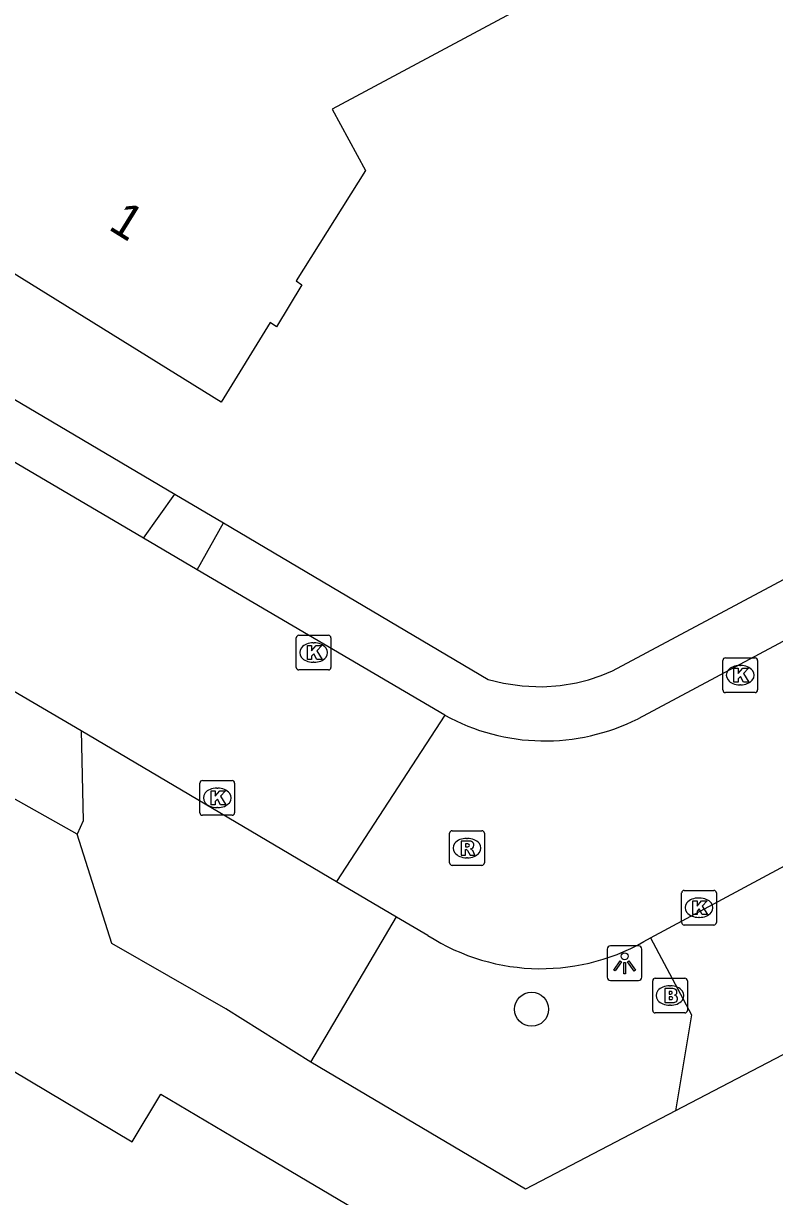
# Model space of a CAD drawing. Extents: x 157321 to 158827, y 386650 to 388532.
# Drawn here: x 158128.09 to 158149.73, y 387240.33 to 387274.15 of the extents above; entities that cross this region are included whole.
import ezdxf

# ---------------------------------------------------------------- set-up
doc = ezdxf.new("R2010")
doc.units = 0
for name, color, linetype in [('IMGEO_Boom', 7, 'Continuous'), ('IMGEO_Brandkraan', 7, 'Continuous'), ('IMGEO_Groenvoorziening', 7, 'Continuous'), ('IMGEO_Kolk', 7, 'Continuous'), ('IMGEO_Lichtpunt', 7, 'Continuous'), ('IMGEO_Pand', 7, 'Continuous'), ('IMGEO_Pand_nummerreeks', 7, 'Continuous'), ('IMGEO_Rijbaan_lokaal_gesloten', 7, 'Continuous'), ('IMGEO_Rioolput', 7, 'Continuous'), ('IMGEO_Voetpad_open', 7, 'Continuous')]:
    doc.layers.add(name, color=color, linetype=linetype)

msp = doc.modelspace()

# ---------------------------------------------------------------- linework, layer by layer
at = {"layer": 'IMGEO_Boom'}
msp.add_circle((158142.733, 387245.73), 0.489, dxfattribs=at)
at = {"layer": 'IMGEO_Brandkraan'}
for p, q in [((158146.221, 387245.699), (158146.221, 387246.551)), ((158146.296, 387246.625), (158147.148, 387246.625)), ((158147.222, 387246.551), (158147.222, 387245.699)), ((158146.709, 387246.405), (158146.734, 387246.405)), ((158146.732, 387245.845), (158146.707, 387245.845)), ((158147.148, 387245.625), (158146.296, 387245.625))]:
    msp.add_line(p, q, dxfattribs=at)
for points in [[(158146.221, 387245.699), (158146.221, 387246.551)], [(158146.296, 387246.625), (158147.148, 387246.625)], [(158147.222, 387246.551), (158147.222, 387245.699)], [(158146.569, 387246.325), (158146.569, 387245.925), (158146.782, 387245.925)], [(158146.8, 387246.325), (158146.569, 387246.325)], [(158146.748, 387246.244), (158146.694, 387246.244), (158146.694, 387246.168)], [(158146.694, 387246.168), (158146.747, 387246.168)], [(158146.756, 387246.092), (158146.694, 387246.092), (158146.694, 387246.011)], [(158146.694, 387246.011), (158146.756, 387246.011)], [(158147.148, 387245.625), (158146.296, 387245.625)]]:
    msp.add_lwpolyline(points, dxfattribs=at)
for centre, radius, start, end in [((158146.298, 387246.549), 0.0765, 91.552, 178.448), ((158146.298, 387246.549), 0.0765, 91.552, 178.448), ((158147.146, 387246.549), 0.0765, 1.552, 88.448), ((158147.146, 387246.549), 0.0765, 1.552, 88.448), ((158146.749, 387246.206), 0.0379, 267.8285, 90.9355), ((158146.757, 387246.051), 0.0404, 269.8759, 90.5077), ((158146.804, 387246.18), 0.145, 59.4692, 91.5367), ((158146.829, 387246.227), 0.0922, 285.5137, 58.1501), ((158146.834, 387246.035), 0.105, 301.3115, 78.989), ((158146.788, 387246.176), 0.251, 268.6676, 293.5347), ((158146.298, 387245.701), 0.0765, 181.552, 268.448), ((158146.298, 387245.701), 0.0765, 181.552, 268.448), ((158147.146, 387245.701), 0.0765, 271.552, 358.448), ((158147.146, 387245.701), 0.0765, 271.552, 358.448)]:
    msp.add_arc(centre, radius, start, end, dxfattribs=at)
for centre, major_axis, ratio, start_param, end_param in [((158146.708, 387246.125), (-0.387, 0.002), 0.722429, 4.712389, 7.853982), ((158146.733, 387246.125), (-0.39, 0.002), 0.717154, 1.570796, 4.712389)]:
    msp.add_ellipse(centre, major_axis=major_axis, ratio=ratio, start_param=start_param, end_param=end_param, dxfattribs=at)
at = {"layer": 'IMGEO_Groenvoorziening'}
for points in [[(158133.856, 387259.753), (158141.485, 387255.24), (158141.925, 387255.13), (158142.462, 387255.05), (158143.044, 387255.028), (158143.554, 387255.063), (158144.024, 387255.141), (158144.371, 387255.228), (158144.733, 387255.347), (158145.065, 387255.483), (158167.358, 387267.403)], [(158123.143, 387266.089), (158132.459, 387260.579)], [(158129.644, 387250.774), (158120.736, 387255.785)], [(158146.877, 387242.804), (158142.561, 387240.549), (158136.377, 387244.205)]]:
    msp.add_lwpolyline(points, dxfattribs=at)
at = {"layer": 'IMGEO_Kolk'}
for p, q in [((158135.952, 387255.586), (158135.952, 387256.438)), ((158136.027, 387256.512), (158136.879, 387256.512)), ((158136.44, 387256.292), (158136.465, 387256.292)), ((158136.953, 387256.438), (158136.953, 387255.586)), ((158136.463, 387255.732), (158136.438, 387255.732)), ((158148.242, 387254.934), (158148.242, 387255.786)), ((158148.317, 387255.86), (158149.169, 387255.86)), ((158148.73, 387255.64), (158148.755, 387255.64)), ((158149.243, 387255.786), (158149.243, 387254.934)), ((158136.879, 387255.512), (158136.027, 387255.512)), ((158148.753, 387255.08), (158148.728, 387255.08)), ((158149.169, 387254.86), (158148.317, 387254.86)), ((158133.176, 387251.397), (158133.176, 387252.249)), ((158133.251, 387252.323), (158134.103, 387252.323)), ((158134.177, 387252.249), (158134.177, 387251.397)), ((158133.664, 387252.103), (158133.689, 387252.103)), ((158133.687, 387251.543), (158133.662, 387251.543)), ((158134.103, 387251.323), (158133.251, 387251.323)), ((158147.131, 387249.158), (158147.983, 387249.158)), ((158147.056, 387248.232), (158147.056, 387249.084)), ((158147.544, 387248.938), (158147.569, 387248.938)), ((158148.057, 387249.084), (158148.057, 387248.232)), ((158147.983, 387248.158), (158147.131, 387248.158)), ((158147.567, 387248.378), (158147.542, 387248.378))]:
    msp.add_line(p, q, dxfattribs=at)
for points in [[(158135.952, 387255.586), (158135.952, 387256.438)], [(158136.027, 387256.512), (158136.879, 387256.512)], [(158136.953, 387256.438), (158136.953, 387255.586)], [(158136.273, 387256.212), (158136.396, 387256.212), (158136.396, 387256.061), (158136.526, 387256.212), (158136.69, 387256.212), (158136.544, 387256.061), (158136.697, 387255.812), (158136.545, 387255.812), (158136.46, 387255.976), (158136.396, 387255.909), (158136.396, 387255.812), (158136.273, 387255.812), (158136.273, 387256.212)], [(158148.242, 387254.934), (158148.242, 387255.786)], [(158148.317, 387255.86), (158149.169, 387255.86)], [(158148.563, 387255.56), (158148.686, 387255.56), (158148.686, 387255.409), (158148.816, 387255.56), (158148.98, 387255.56), (158148.834, 387255.409), (158148.987, 387255.16), (158148.835, 387255.16), (158148.75, 387255.324), (158148.686, 387255.257), (158148.686, 387255.16), (158148.563, 387255.16), (158148.563, 387255.56)], [(158149.243, 387255.786), (158149.243, 387254.934)], [(158136.879, 387255.512), (158136.027, 387255.512)], [(158149.169, 387254.86), (158148.317, 387254.86)], [(158133.176, 387251.397), (158133.176, 387252.249)], [(158133.251, 387252.323), (158134.103, 387252.323)], [(158134.177, 387252.249), (158134.177, 387251.397)], [(158133.497, 387252.023), (158133.62, 387252.023), (158133.62, 387251.872), (158133.75, 387252.023), (158133.914, 387252.023), (158133.768, 387251.872), (158133.921, 387251.623), (158133.769, 387251.623), (158133.684, 387251.787), (158133.62, 387251.72), (158133.62, 387251.623), (158133.497, 387251.623), (158133.497, 387252.023)], [(158134.103, 387251.323), (158133.251, 387251.323)], [(158147.131, 387249.158), (158147.983, 387249.158)], [(158147.056, 387248.232), (158147.056, 387249.084)], [(158147.377, 387248.858), (158147.5, 387248.858), (158147.5, 387248.707), (158147.63, 387248.858), (158147.794, 387248.858), (158147.648, 387248.707), (158147.801, 387248.458), (158147.649, 387248.458), (158147.564, 387248.622), (158147.5, 387248.555), (158147.5, 387248.458), (158147.377, 387248.458), (158147.377, 387248.858)], [(158148.057, 387249.084), (158148.057, 387248.232)], [(158147.983, 387248.158), (158147.131, 387248.158)]]:
    msp.add_lwpolyline(points, dxfattribs=at)
for centre, start, end in [((158136.029, 387256.436), 91.552, 178.448), ((158136.029, 387256.436), 91.552, 178.448), ((158136.877, 387256.436), 1.552, 88.448), ((158136.877, 387256.436), 1.552, 88.448), ((158136.029, 387255.588), 181.552, 268.448), ((158136.029, 387255.588), 181.552, 268.448), ((158136.877, 387255.588), 271.552, 358.448), ((158136.877, 387255.588), 271.552, 358.448), ((158148.319, 387255.784), 91.552, 178.448), ((158148.319, 387255.784), 91.552, 178.448), ((158149.167, 387255.784), 1.552, 88.448), ((158149.167, 387255.784), 1.552, 88.448), ((158148.319, 387254.936), 181.552, 268.448), ((158148.319, 387254.936), 181.552, 268.448), ((158149.167, 387254.936), 271.552, 358.448), ((158149.167, 387254.936), 271.552, 358.448), ((158133.253, 387252.247), 91.552, 178.448), ((158133.253, 387252.247), 91.552, 178.448), ((158134.101, 387252.247), 1.552, 88.448), ((158134.101, 387252.247), 1.552, 88.448), ((158133.253, 387251.399), 181.552, 268.448), ((158133.253, 387251.399), 181.552, 268.448), ((158134.101, 387251.399), 271.552, 358.448), ((158134.101, 387251.399), 271.552, 358.448), ((158147.133, 387249.082), 91.552, 178.448), ((158147.133, 387249.082), 91.552, 178.448), ((158147.981, 387249.082), 1.552, 88.448), ((158147.981, 387249.082), 1.552, 88.448), ((158147.133, 387248.234), 181.552, 268.448), ((158147.133, 387248.234), 181.552, 268.448), ((158147.981, 387248.234), 271.552, 358.448), ((158147.981, 387248.234), 271.552, 358.448)]:
    msp.add_arc(centre, 0.0765, start, end, dxfattribs=at)
for centre, major_axis, ratio, start_param, end_param in [((158136.439, 387256.012), (-0.387, 0.002), 0.722429, 4.712389, 7.853982), ((158136.464, 387256.012), (-0.39, 0.002), 0.717154, 1.570796, 4.712389), ((158148.729, 387255.36), (-0.387, 0.002), 0.722429, 4.712389, 7.853982), ((158148.754, 387255.36), (-0.39, 0.002), 0.717154, 1.570796, 4.712389), ((158133.663, 387251.823), (-0.387, 0.002), 0.722429, 4.712389, 7.853982), ((158133.688, 387251.823), (-0.39, 0.002), 0.717154, 1.570796, 4.712389), ((158147.543, 387248.658), (-0.387, 0.002), 0.722429, 4.712389, 7.853982), ((158147.568, 387248.658), (-0.39, 0.002), 0.717154, 1.570796, 4.712389)]:
    msp.add_ellipse(centre, major_axis=major_axis, ratio=ratio, start_param=start_param, end_param=end_param, dxfattribs=at)
at = {"layer": 'IMGEO_Lichtpunt'}
for p, q in [((158144.913, 387247.46), (158144.913, 387246.653)), ((158144.913, 387247.46), (158144.913, 387246.653)), ((158145.815, 387247.555), (158145.007, 387247.555)), ((158145.815, 387247.555), (158145.007, 387247.555)), ((158145.909, 387246.653), (158145.909, 387247.46)), ((158145.909, 387246.653), (158145.909, 387247.46)), ((158145.007, 387246.559), (158145.815, 387246.559)), ((158145.007, 387246.559), (158145.815, 387246.559))]:
    msp.add_line(p, q, dxfattribs=at)
for points in [[(158145.287, 387247.124), (158145.326, 387247.096), (158145.138, 387246.834), (158145.1, 387246.861), (158145.287, 387247.124)], [(158145.499, 387247.096), (158145.537, 387247.123), (158145.724, 387246.861), (158145.685, 387246.833), (158145.499, 387247.096)], [(158145.389, 387247.076), (158145.436, 387247.076), (158145.436, 387246.754), (158145.389, 387246.754), (158145.389, 387247.076)]]:
    msp.add_lwpolyline(points, dxfattribs=at)
msp.add_circle((158145.412, 387247.258), 0.0994, dxfattribs=at)
for centre, start, end in [((158145.007, 387247.46), 90, 180), ((158145.007, 387247.46), 90, 180), ((158145.815, 387247.46), 0, 90), ((158145.815, 387247.46), 0, 90), ((158145.007, 387246.653), 180, 270), ((158145.007, 387246.653), 180, 270), ((158145.815, 387246.653), 270, 0), ((158145.815, 387246.653), 270, 360)]:
    msp.add_arc(centre, 0.0946, start, end, dxfattribs=at)
at = {"layer": 'IMGEO_Pand'}
for points in [[(158144.954, 387281.623), (158147.305, 387277.209), (158136.986, 387271.676), (158137.944, 387269.909), (158135.949, 387266.727), (158136.111, 387266.615), (158135.384, 387265.4), (158135.204, 387265.524), (158133.79, 387263.231), (158124.845, 387268.778), (158126.414, 387271.273), (158125.829, 387272.376), (158123.465, 387276.833), (158127.879, 387279.184), (158132.781, 387281.794), (158133.246, 387280.922), (158142.658, 387285.934), (158144.954, 387281.623)], [(158136.835, 387235.63), (158138.37, 387234.718), (158135.812, 387230.422), (158134.876, 387228.85), (158133.343, 387229.764), (158133.062, 387229.293), (158128.24, 387232.167), (158125.692, 387227.893), (158121.128, 387230.576), (158125.52, 387237.993), (158123.877, 387238.966), (158124.703, 387240.023), (158127.779, 387243.964), (158131.225, 387241.908), (158132.047, 387243.286), (158134.907, 387241.593), (158138.951, 387239.198), (158136.835, 387235.63)]]:
    msp.add_lwpolyline(points, dxfattribs=at)
at = {"layer": 'IMGEO_Rijbaan_lokaal_gesloten'}
for points in [[(158168.102, 387266.03), (158145.801, 387254.106)], [(158131.553, 387259.311), (158122.353, 387264.719)], [(158133.103, 387258.4), (158131.553, 387259.311)], [(158140.231, 387254.21), (158133.103, 387258.4)], [(158122.111, 387258.246), (158129.755, 387253.762)], [(158140.231, 387254.21), (158137.117, 387249.412)], [(158129.755, 387253.762), (158137.117, 387249.412)], [(158146.156, 387247.792), (158151.468, 387250.646)], [(158137.117, 387249.412), (158138.842, 387248.392)], [(158138.842, 387248.392), (158139.742, 387247.862)]]:
    msp.add_lwpolyline(points, dxfattribs=at)
for centre, radius, start, end in [((158143.114, 387259.425), 5.959, 241.0612, 296.7995), ((158143.005, 387252.917), 6.017, 237.1633, 301.5861)]:
    msp.add_arc(centre, radius, start, end, dxfattribs=at)
at = {"layer": 'IMGEO_Rioolput'}
for p, q in [((158140.446, 387250.877), (158141.298, 387250.877)), ((158140.371, 387249.951), (158140.371, 387250.803)), ((158140.859, 387250.657), (158140.884, 387250.657)), ((158141.372, 387250.803), (158141.372, 387249.951)), ((158141.298, 387249.877), (158140.446, 387249.877)), ((158140.882, 387250.097), (158140.857, 387250.097))]:
    msp.add_line(p, q, dxfattribs=at)
for points in [[(158140.446, 387250.877), (158141.298, 387250.877)], [(158140.371, 387249.951), (158140.371, 387250.803)], [(158140.96, 387250.575), (158140.708, 387250.577), (158140.708, 387250.177)], [(158140.886, 387250.496), (158140.832, 387250.496), (158140.832, 387250.415)], [(158141.372, 387250.803), (158141.372, 387249.951)], [(158140.708, 387250.177), (158140.832, 387250.177), (158140.832, 387250.339), (158140.843, 387250.339)], [(158140.832, 387250.415), (158140.884, 387250.415)], [(158140.89, 387250.31), (158140.961, 387250.177), (158141.101, 387250.177), (158141.036, 387250.303)], [(158141.298, 387249.877), (158140.446, 387249.877)]]:
    msp.add_lwpolyline(points, dxfattribs=at)
for centre, radius, start, end in [((158140.448, 387250.801), 0.0765, 91.552, 178.448), ((158140.448, 387250.801), 0.0765, 91.552, 178.448), ((158141.296, 387250.801), 0.0765, 1.552, 88.448), ((158141.296, 387250.801), 0.0765, 1.552, 88.448), ((158140.892, 387250.4), 0.0964, 77.0061, 93.1865), ((158140.906, 387250.457), 0.0378, 276.6634, 79.6772), ((158140.959, 387250.465), 0.109, 350.3612, 89.416), ((158140.842, 387250.286), 0.0533, 26.0293, 88.6989), ((158140.868, 387250.604), 0.19, 274.7715, 282.9687), ((158140.957, 387250.465), 0.112, 277.5842, 350.9817), ((158140.941, 387250.25), 0.108, 29.5134, 73.7905), ((158140.448, 387249.953), 0.0765, 181.552, 268.448), ((158140.448, 387249.953), 0.0765, 181.552, 268.448), ((158141.296, 387249.953), 0.0765, 271.552, 358.448), ((158141.296, 387249.953), 0.0765, 271.552, 358.448)]:
    msp.add_arc(centre, radius, start, end, dxfattribs=at)
for centre, major_axis, ratio, start_param, end_param in [((158140.858, 387250.377), (-0.387, 0.002), 0.722429, 4.712389, 7.853982), ((158140.883, 387250.377), (-0.39, 0.002), 0.717154, 1.570796, 4.712389)]:
    msp.add_ellipse(centre, major_axis=major_axis, ratio=ratio, start_param=start_param, end_param=end_param, dxfattribs=at)
at = {"layer": 'IMGEO_Voetpad_open'}
for points in [[(158131.553, 387259.311), (158132.459, 387260.579)], [(158132.459, 387260.579), (158133.856, 387259.753)], [(158133.103, 387258.4), (158133.856, 387259.753)], [(158129.755, 387253.762), (158129.813, 387251.159), (158129.644, 387250.774)], [(158136.377, 387244.205), (158133.925, 387245.744), (158130.641, 387247.63), (158129.644, 387250.774)], [(158136.377, 387244.205), (158138.842, 387248.392)], [(158152.654, 387248.377), (158153.702, 387246.371), (158146.877, 387242.804)], [(158146.156, 387247.792), (158147.344, 387245.573), (158146.877, 387242.804)]]:
    msp.add_lwpolyline(points, dxfattribs=at)

# ---------------------------------------------------------------- texts
at = {"layer": 'IMGEO_Pand_nummerreeks'}
msp.add_text('1', height=1, rotation=328.196, dxfattribs=at).set_placement((158130.508, 387268.231))

doc.saveas('drawing.dxf')
